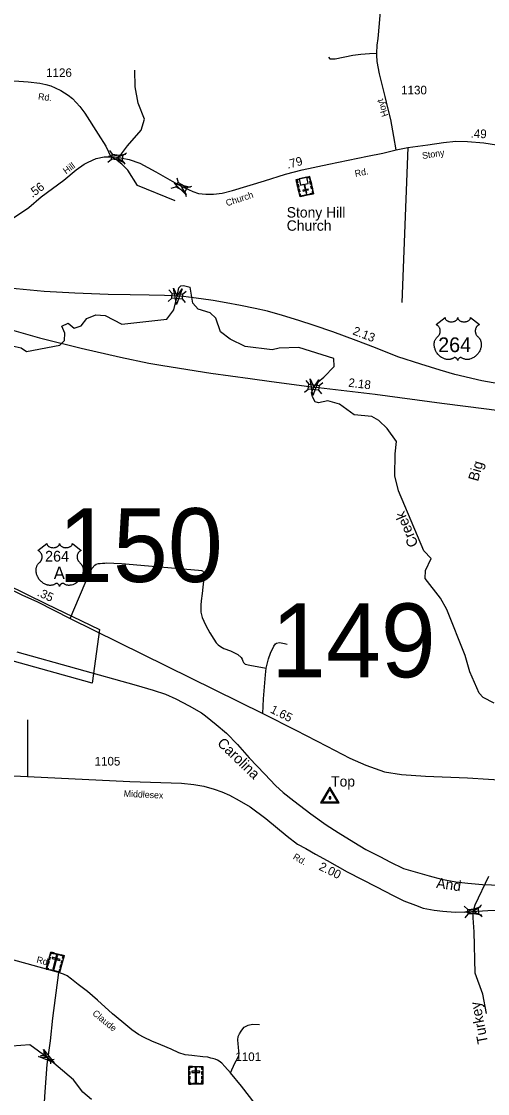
# Model space of a CAD drawing. Extents: x 2220236 to 2384410, y 720751 to 894131.
# Drawn here: x 2241981 to 2248711, y 735017 to 750508 of the extents above; entities that cross this region are included whole.
import ezdxf

# ---------------------------------------------------------------- set-up
doc = ezdxf.new("R2010")
doc.units = 0
doc.layers.add('Default', color=7, linetype='Continuous')

msp = doc.modelspace()

# ---------------------------------------------------------------- linework, layer by layer
at = {"layer": 'Default'}
for p, q in [((2247562, 748687), (2247474, 746445)), ((2243250, 748644), (2243292, 748589)), ((2243442, 748569), (2243497, 748611)), ((2243228, 748477), (2243283, 748519)), ((2243433, 748501), (2243475, 748446)), ((2244222, 748247), (2244242, 748180)), ((2244142, 748099), (2244208, 748118)), ((2244375, 748108), (2244441, 748128)), ((2244342, 748047), (2244361, 747981)), ((2244111, 746631), (2244156, 746579)), ((2244306, 746567), (2244359, 746612)), ((2244098, 746464), (2244150, 746508)), ((2244301, 746498), (2244346, 746446)), ((2246086, 745320), (2246129, 745267)), ((2246279, 745250), (2246333, 745293)), ((2246067, 745153), (2246121, 745196)), ((2246271, 745181), (2246314, 745127)), ((2242068, 740418), (2242067, 739599)), ((2248374, 737723), (2248426, 737678)), ((2248577, 737689), (2248622, 737742)), ((2248387, 737555), (2248432, 737608)), ((2248582, 737621), (2248635, 737576)), ((2242256, 735566), (2242306, 735573)), ((2242302, 735624), (2242306, 735573)), ((2242306, 735573), (2242402, 735499)), ((2242452, 735507), (2242402, 735499)), ((2242407, 735449), (2242402, 735499))]:
    msp.add_line(p, q, dxfattribs=at)
for points in [[(2247393, 748651), (2247358, 748847), (2247313, 749089), (2247274, 749239), (2247232, 749422), (2247150, 749752), (2247119, 749930), (2247114, 750020), (2247114, 750049), (2247118, 750166), (2247130, 750262), (2247150, 750479), (2247164, 750657)], [(2246412, 749991), (2246435, 749970), (2246509, 749968), (2246767, 750023), (2246883, 750035), (2247005, 750044), (2247114, 750049)], [(2244201, 747917), (2243657, 748138), (2243515, 748359), (2243429, 748444), (2243362, 748501), (2243356, 748521), (2243363, 748544), (2243424, 748595), (2243511, 748712), (2243709, 748937), (2243758, 749097), (2243664, 749328), (2243621, 749562), (2243619, 749802)], [(2241257, 749693), (2242077, 749635), (2242248, 749616), (2242334, 749597), (2242403, 749576), (2242469, 749548), (2242548, 749512), (2242657, 749445), (2242719, 749393), (2242824, 749277), (2242897, 749182), (2243088, 748878), (2243197, 748704), (2243273, 748550)], [(2247393, 748651), (2247562, 748687), (2247848, 748723), (2248075, 748759), (2248253, 748776), (2248421, 748773), (2248656, 748755), (2248840, 748724), (2249053, 748693), (2249275, 748650), (2249458, 748628), (2249640, 748626), (2249799, 748628), (2249944, 748631)], [(2240689, 747671), (2240853, 747608), (2240951, 747577), (2241068, 747541), (2241162, 747517), (2241272, 747498), (2241376, 747496), (2241528, 747505), (2241659, 747551), (2241881, 747681), (2242087, 747819), (2242266, 747972), (2242594, 748213), (2242771, 748366), (2242884, 748445), (2242946, 748477), (2243061, 748526), (2243176, 748552), (2243221, 748553), (2243273, 748550)], [(2243273, 748550), (2243373, 748548), (2243435, 748534)], [(2243435, 748534), (2243534, 748512), (2243692, 748462), (2243919, 748336), (2244155, 748201), (2244296, 748125)], [(2244296, 748125), (2244328, 748108), (2244453, 748049), (2244539, 748021), (2244641, 748013), (2244755, 748013), (2244881, 748029), (2245028, 748066), (2245491, 748204), (2245794, 748300), (2246033, 748364), (2246417, 748446), (2246979, 748564), (2247201, 748607), (2247393, 748651)], [(2241636, 745798), (2241802, 745831), (2241977, 745791), (2242053, 745740), (2242535, 745829), (2242601, 745896), (2242608, 746005), (2242566, 746104), (2242657, 746148), (2242741, 746074), (2242841, 746108), (2242923, 746215), (2243056, 746268), (2243189, 746258), (2243432, 746135), (2244081, 746207), (2244180, 746343), (2244229, 746538), (2244255, 746657), (2244282, 746686), (2244319, 746694), (2244419, 746669)], [(2244239, 746539), (2244044, 746549), (2243824, 746555), (2243549, 746560), (2243233, 746562), (2242753, 746581), (2242311, 746605), (2242004, 746637), (2241703, 746666)], [(2247899, 742750), (2247790, 742858), (2247425, 743728), (2247373, 743945), (2247379, 744260), (2247394, 744437), (2247259, 744627), (2247142, 744744), (2247041, 744798), (2246783, 744823), (2246573, 744978), (2246406, 745028), (2246270, 744999), (2246224, 745013), (2246182, 745086), (2246168, 745142), (2246201, 745223), (2246264, 745300), (2246345, 745370), (2246494, 745521), (2246493, 745636), (2245984, 745797), (2245701, 745787), (2245601, 745763), (2245209, 745810), (2244992, 745916), (2244857, 746024), (2244789, 746222), (2244705, 746296), (2244530, 746352), (2244454, 746436), (2244419, 746669)], [(2249119, 745229), (2248630, 745317), (2248239, 745406), (2248028, 745468), (2247746, 745556), (2247415, 745663), (2247093, 745791), (2246813, 745900), (2246478, 746021), (2246209, 746115), (2245987, 746188), (2245752, 746261), (2245532, 746320), (2245353, 746361), (2245144, 746404), (2244935, 746444), (2244747, 746474), (2244574, 746498), (2244467, 746513), (2244320, 746532), (2244239, 746539)], [(2240902, 746353), (2241384, 746197), (2241805, 746062), (2242240, 745936), (2242845, 745786), (2243412, 745656), (2243820, 745573), (2244021, 745539), (2244717, 745428), (2245283, 745351), (2245592, 745306), (2246207, 745225), (2246271, 745217)], [(2246271, 745217), (2247089, 745122), (2248053, 744992), (2248696, 744909), (2249640, 744787), (2250015, 744731), (2250395, 744678), (2250801, 744601), (2251191, 744531)], [(2242684, 741882), (2242970, 742550), (2243000, 742608), (2243039, 742652), (2243059, 742667), (2243095, 742675), (2243117, 742675), (2243153, 742681), (2243183, 742682), (2243211, 742684), (2243317, 742683), (2243427, 742678), (2244539, 742581), (2244579, 742573), (2244593, 742569), (2244605, 742559), (2244613, 742539), (2244618, 742521), (2244618, 742485), (2244614, 742471), (2244588, 742241), (2244575, 742139), (2244569, 742075), (2244572, 741971), (2244589, 741897), (2244636, 741792), (2244674, 741726), (2244703, 741672), (2244757, 741583), (2244792, 741531), (2244822, 741501), (2244856, 741476), (2244902, 741450), (2244997, 741413), (2245047, 741391), (2245105, 741362), (2245151, 741318), (2245167, 741292), (2245178, 741267), (2245188, 741247), (2245196, 741235), (2245210, 741223), (2245280, 741205), (2245514, 741165)], [(2248808, 740659), (2248649, 740741), (2248590, 740804), (2248454, 741112), (2248386, 741346), (2248122, 742011), (2248029, 742177), (2247810, 742457), (2247817, 742575), (2247899, 742750)], [(2241759, 742378), (2242340, 742091), (2243108, 741723), (2243003, 740948), (2242262, 741152), (2241290, 741424)], [(2241759, 742378), (2242340, 742091), (2243108, 741723), (2243003, 740948), (2242262, 741152), (2241290, 741424)], [(2241410, 742459), (2241556, 742415), (2241758, 742336), (2241985, 742224), (2242214, 742120), (2242684, 741882), (2245464, 740507), (2245943, 740267), (2246389, 740039), (2246724, 739864), (2246953, 739760), (2247224, 739668), (2247470, 739628), (2247814, 739605), (2248422, 739578), (2249329, 739522)], [(2241914, 741400), (2243637, 740920), (2243884, 740846), (2244060, 740788), (2244212, 740723), (2244403, 740620), (2244580, 740516), (2244636, 740476), (2244793, 740348), (2244940, 740223), (2245100, 740060), (2245271, 739866), (2245495, 739634), (2245650, 739467), (2245759, 739366), (2245912, 739249), (2246161, 739059), (2246382, 738899)], [(2245514, 741165), (2245547, 741300), (2245577, 741382), (2245624, 741480), (2245651, 741516), (2245661, 741526), (2245709, 741533), (2245753, 741527), (2245779, 741521), (2245819, 741510)], [(2245464, 740507), (2245478, 740723), (2245505, 741069), (2245514, 741165)], [(2241257, 739638), (2242067, 739599), (2243547, 739527), (2244292, 739503), (2244470, 739485), (2244613, 739459), (2244763, 739413), (2244872, 739379), (2244986, 739330), (2245125, 739252), (2245283, 739159), (2245507, 738990), (2245818, 738736), (2245968, 738622), (2246087, 738558), (2246227, 738475), (2246393, 738384), (2246686, 738221), (2247106, 738006), (2247350, 737879), (2247503, 737804), (2247671, 737741), (2247782, 737697), (2247940, 737666), (2248066, 737653), (2248244, 737640), (2248382, 737643), (2248479, 737648)], [(2246382, 738899), (2246553, 738787), (2246778, 738649), (2246955, 738542), (2247166, 738436), (2247302, 738367), (2247495, 738271), (2247665, 738222), (2247866, 738164), (2248044, 738115), (2248252, 738075), (2248428, 738056), (2248640, 738040), (2248898, 738030)], [(2242516, 736767), (2241047, 737169), (2240319, 737376), (2240169, 737417), (2240089, 737443), (2240016, 737472), (2239959, 737503), (2239900, 737557), (2239804, 737674), (2239558, 737980), (2239462, 738120), (2239426, 738177)], [(2248694, 736174), (2248642, 736451), (2248531, 736758), (2248518, 737355), (2248502, 737557), (2248505, 737648), (2248533, 737742), (2248728, 738158)], [(2248479, 737648), (2248713, 737661), (2250174, 737700), (2250316, 737715), (2250539, 737762), (2250640, 737780), (2250840, 737785), (2251009, 737780), (2251146, 737780), (2251317, 737772)], [(2242516, 736767), (2242431, 736106), (2242394, 735778), (2242347, 735438), (2242317, 735041), (2242294, 734669), (2242287, 734500), (2242310, 734363), (2242365, 734139), (2242467, 733772), (2242503, 733603), (2242513, 733503), (2242514, 733421), (2242510, 733250), (2242503, 733018), (2242497, 732690), (2242487, 732513), (2242474, 732086), (2242461, 731816), (2242453, 731638), (2242442, 731378), (2242430, 731200)], [(2245356, 734869), (2245156, 735122), (2245000, 735319), (2244917, 735410), (2244872, 735457), (2244837, 735484), (2244813, 735500), (2244777, 735514), (2244741, 735524), (2244717, 735529), (2244673, 735543), (2244599, 735548), (2244442, 735565), (2244343, 735575), (2244255, 735606), (2244144, 735658), (2243994, 735723), (2243862, 735775), (2243753, 735826), (2243670, 735871), (2243574, 735940), (2243429, 736060), (2243296, 736171), (2243081, 736365), (2242933, 736492), (2242799, 736591), (2242702, 736671), (2242641, 736718), (2242589, 736741), (2242516, 736767)], [(2245000, 735319), (2245062, 735455), (2245098, 735522), (2245119, 735569), (2245124, 735597), (2245121, 735630), (2245115, 735688), (2245109, 735738), (2245105, 735795), (2245109, 735840), (2245127, 735882), (2245153, 735921), (2245178, 735954), (2245198, 735975), (2245224, 735992), (2245255, 736006), (2245317, 736018), (2245419, 736016)], [(2242990, 734930), (2242865, 735038), (2242730, 735217), (2242354, 735536), (2242101, 735722), (2241577, 735684)]]:
    msp.add_lwpolyline(points, dxfattribs=at)
for points in [[(2243467, 748466), (2243242, 748560), (2243484, 748591), (2243363, 748544)], [(2243292, 748589), (2243442, 748570), (2243433, 748500), (2243283, 748519)], [(2246198, 748018), (2246004, 747975), (2245948, 748223), (2246142, 748266)], [(2245980, 748230), (2245983, 748219), (2245962, 748214), (2245970, 748175), (2245959, 748172), (2245948, 748223)], [(2246100, 748257), (2245991, 748233), (2246011, 748144), (2246060, 748155), (2246078, 748076), (2246046, 748069), (2246048, 748058), (2246080, 748065), (2246090, 748024), (2246101, 748026), (2246092, 748068), (2246124, 748075), (2246122, 748086), (2246089, 748078), (2246072, 748158), (2246120, 748169)], [(2246110, 748259), (2246113, 748248), (2246134, 748253), (2246143, 748213), (2246154, 748216), (2246143, 748266)], [(2244361, 748002), (2244185, 748171), (2244422, 748113), (2244292, 748112)], [(2244242, 748180), (2244375, 748108), (2244341, 748046), (2244208, 748118)], [(2245975, 748155), (2245984, 748113), (2245973, 748110), (2245964, 748153)], [(2245989, 748091), (2245999, 748048), (2245988, 748046), (2245978, 748088)], [(2246188, 748060), (2246177, 748058), (2246184, 748026), (2246145, 748018), (2246147, 748007), (2246198, 748018)], [(2246158, 748198), (2246167, 748156), (2246156, 748153), (2246147, 748196)], [(2246172, 748133), (2246182, 748090), (2246171, 748088), (2246161, 748130)], [(2245994, 748017), (2246005, 748019), (2246012, 747988), (2246052, 747997), (2246054, 747986), (2246004, 747975)], [(2246126, 748002), (2246075, 747991), (2246073, 748002), (2246123, 748013)], [(2244156, 746579), (2244306, 746567), (2244301, 746497), (2244150, 746508)], [(2244300, 746647), (2244220, 746416), (2244174, 746656), (2244229, 746538)], [(2248097, 746230), (2248097, 746224), (2248098, 746218), (2248099, 746215), (2248102, 746208), (2248107, 746201), (2248114, 746194), (2248121, 746188), (2248127, 746184), (2248135, 746180), (2248145, 746175), (2248156, 746172), (2248168, 746170), (2248180, 746168), (2248192, 746168), (2248206, 746169), (2248220, 746172), (2248227, 746174), (2248234, 746176), (2248241, 746179), (2248249, 746183), (2248255, 746187), (2248260, 746191), (2248267, 746197), (2248272, 746204), (2248275, 746208), (2248277, 746212), (2248279, 746219), (2248280, 746223), (2248281, 746230), (2248281, 746224), (2248282, 746220), (2248283, 746217), (2248284, 746213), (2248287, 746207), (2248290, 746203), (2248296, 746196), (2248299, 746192), (2248302, 746190), (2248311, 746184), (2248321, 746179), (2248326, 746176), (2248332, 746175), (2248338, 746173), (2248345, 746171), (2248352, 746170), (2248358, 746169), (2248365, 746168), (2248371, 746168), (2248378, 746168), (2248384, 746169), (2248391, 746169), (2248398, 746171), (2248404, 746172), (2248412, 746174), (2248419, 746177), (2248425, 746179), (2248433, 746183), (2248440, 746187), (2248444, 746191), (2248450, 746196), (2248455, 746203), (2248458, 746207), (2248461, 746212), (2248463, 746217), (2248464, 746222), (2248464, 746226), (2248465, 746230), (2248593, 746128), (2248590, 746126), (2248583, 746123), (2248578, 746120), (2248569, 746113), (2248565, 746110), (2248561, 746106), (2248558, 746103), (2248555, 746099), (2248551, 746094), (2248548, 746089), (2248544, 746083), (2248542, 746078), (2248538, 746068), (2248536, 746061), (2248535, 746056), (2248533, 746044), (2248533, 746039), (2248533, 746033), (2248533, 746028), (2248534, 746022), (2248535, 746017), (2248536, 746011), (2248537, 746005), (2248540, 745998), (2248542, 745991), (2248548, 745980), (2248556, 745969), (2248561, 745962), (2248566, 745957), (2248574, 745950), (2248579, 745946), (2248584, 745941), (2248592, 745932), (2248595, 745928), (2248598, 745923), (2248601, 745918), (2248604, 745912), (2248607, 745907), (2248611, 745896), (2248615, 745886), (2248616, 745880), (2248618, 745867), (2248619, 745861), (2248620, 745849), (2248620, 745834), (2248619, 745820), (2248617, 745803), (2248614, 745793), (2248611, 745782), (2248608, 745772), (2248602, 745757), (2248597, 745747), (2248590, 745734), (2248585, 745727), (2248580, 745719), (2248573, 745709), (2248565, 745700), (2248556, 745689), (2248548, 745681), (2248538, 745673), (2248532, 745668), (2248523, 745661), (2248511, 745653), (2248500, 745646), (2248490, 745641), (2248481, 745637), (2248470, 745633), (2248451, 745628), (2248444, 745626), (2248436, 745625), (2248428, 745624), (2248420, 745624), (2248410, 745624), (2248400, 745625), (2248391, 745626), (2248381, 745628), (2248371, 745631), (2248362, 745635), (2248352, 745639), (2248336, 745649), (2248332, 745652), (2248329, 745653), (2248323, 745653), (2248317, 745652), (2248311, 745649), (2248308, 745647), (2248303, 745644), (2248299, 745641), (2248295, 745637), (2248292, 745634), (2248290, 745631), (2248285, 745624), (2248284, 745621), (2248282, 745616), (2248280, 745610), (2248278, 745618), (2248276, 745623), (2248273, 745628), (2248270, 745632), (2248266, 745637), (2248262, 745641), (2248257, 745645), (2248252, 745648), (2248248, 745650), (2248244, 745652), (2248239, 745653), (2248236, 745653), (2248232, 745653), (2248228, 745652), (2248222, 745648), (2248217, 745644), (2248211, 745640), (2248204, 745636), (2248198, 745634), (2248192, 745632), (2248185, 745629), (2248177, 745627), (2248169, 745625), (2248162, 745624), (2248154, 745624), (2248147, 745623), (2248140, 745624), (2248133, 745624), (2248125, 745625), (2248116, 745626), (2248108, 745628), (2248099, 745630), (2248090, 745633), (2248081, 745637), (2248069, 745642), (2248061, 745646), (2248048, 745653), (2248033, 745664), (2248022, 745673), (2248014, 745680), (2248001, 745693), (2247994, 745701), (2247983, 745716), (2247976, 745726), (2247971, 745734), (2247964, 745746), (2247960, 745754), (2247956, 745766), (2247952, 745776), (2247949, 745786), (2247947, 745792), (2247944, 745803), (2247943, 745811), (2247942, 745822), (2247941, 745833), (2247941, 745843), (2247941, 745852), (2247942, 745862), (2247944, 745873), (2247946, 745882), (2247947, 745889), (2247950, 745897), (2247954, 745906), (2247958, 745914), (2247962, 745921), (2247967, 745929), (2247972, 745935), (2247979, 745942), (2247986, 745949), (2247992, 745954), (2247999, 745961), (2248003, 745966), (2248008, 745972), (2248012, 745978), (2248015, 745983), (2248018, 745990), (2248021, 745996), (2248024, 746005), (2248025, 746011), (2248027, 746018), (2248028, 746026), (2248028, 746035), (2248028, 746043), (2248027, 746051), (2248025, 746060), (2248023, 746067), (2248020, 746076), (2248017, 746082), (2248012, 746091), (2248007, 746098), (2248001, 746105), (2247995, 746111), (2247990, 746115), (2247985, 746118), (2247978, 746122), (2247972, 746126), (2247968, 746127)], [(2246276, 745329), (2246186, 745102), (2246151, 745343), (2246201, 745223)], [(2246129, 745267), (2246279, 745250), (2246271, 745180), (2246121, 745196)], [(2242348, 742966), (2242348, 742960), (2242349, 742954), (2242350, 742951), (2242353, 742945), (2242358, 742937), (2242365, 742930), (2242373, 742924), (2242378, 742920), (2242387, 742916), (2242397, 742912), (2242408, 742908), (2242419, 742906), (2242431, 742905), (2242444, 742904), (2242457, 742905), (2242471, 742908), (2242478, 742910), (2242486, 742913), (2242493, 742916), (2242500, 742920), (2242506, 742924), (2242511, 742927), (2242518, 742934), (2242524, 742940), (2242526, 742944), (2242528, 742948), (2242530, 742956), (2242531, 742959), (2242532, 742966), (2242532, 742960), (2242533, 742956), (2242534, 742953), (2242535, 742949), (2242538, 742943), (2242541, 742939), (2242547, 742932), (2242550, 742929), (2242554, 742926), (2242562, 742920), (2242573, 742915), (2242578, 742913), (2242583, 742911), (2242589, 742909), (2242596, 742907), (2242603, 742906), (2242610, 742905), (2242617, 742905), (2242622, 742904), (2242629, 742905), (2242636, 742905), (2242642, 742906), (2242650, 742907), (2242655, 742908), (2242663, 742910), (2242670, 742913), (2242676, 742915), (2242684, 742920), (2242691, 742924), (2242695, 742927), (2242701, 742933), (2242706, 742939), (2242710, 742943), (2242712, 742948), (2242714, 742953), (2242715, 742958), (2242716, 742962), (2242716, 742966), (2242844, 742864), (2242841, 742863), (2242834, 742859), (2242829, 742856), (2242820, 742850), (2242816, 742846), (2242812, 742843), (2242809, 742839), (2242806, 742835), (2242802, 742830), (2242799, 742825), (2242795, 742819), (2242793, 742814), (2242789, 742804), (2242787, 742797), (2242786, 742792), (2242784, 742780), (2242784, 742775), (2242784, 742770), (2242784, 742764), (2242785, 742758), (2242786, 742753), (2242787, 742748), (2242788, 742742), (2242791, 742734), (2242794, 742728), (2242799, 742716), (2242807, 742705), (2242812, 742699), (2242818, 742693), (2242826, 742686), (2242830, 742683), (2242835, 742678), (2242843, 742668), (2242846, 742664), (2242849, 742659), (2242853, 742654), (2242856, 742648), (2242858, 742644), (2242862, 742633), (2242866, 742622), (2242867, 742616), (2242870, 742604), (2242871, 742597), (2242872, 742585), (2242872, 742570), (2242871, 742556), (2242868, 742540), (2242866, 742530), (2242862, 742518), (2242859, 742508), (2242853, 742494), (2242848, 742483), (2242841, 742471), (2242837, 742463), (2242831, 742455), (2242824, 742446), (2242816, 742436), (2242807, 742425), (2242799, 742418), (2242789, 742409), (2242783, 742404), (2242775, 742397), (2242763, 742389), (2242751, 742383), (2242741, 742377), (2242732, 742374), (2242721, 742369), (2242702, 742364), (2242695, 742363), (2242687, 742361), (2242679, 742361), (2242672, 742360), (2242662, 742360), (2242652, 742361), (2242642, 742362), (2242632, 742364), (2242622, 742367), (2242613, 742371), (2242603, 742376), (2242588, 742386), (2242583, 742388), (2242580, 742389), (2242574, 742389), (2242568, 742388), (2242563, 742386), (2242559, 742384), (2242554, 742381), (2242551, 742378), (2242546, 742373), (2242543, 742370), (2242541, 742367), (2242536, 742360), (2242535, 742357), (2242533, 742353), (2242532, 742346), (2242530, 742354), (2242527, 742360), (2242524, 742364), (2242522, 742368), (2242517, 742373), (2242513, 742377), (2242508, 742381), (2242503, 742384), (2242499, 742386), (2242495, 742388), (2242491, 742389), (2242487, 742389), (2242484, 742389), (2242479, 742388), (2242474, 742384), (2242468, 742380), (2242462, 742376), (2242455, 742373), (2242450, 742370), (2242443, 742368), (2242436, 742365), (2242428, 742363), (2242420, 742362), (2242413, 742361), (2242405, 742360), (2242398, 742360), (2242391, 742360), (2242384, 742360), (2242377, 742361), (2242367, 742362), (2242359, 742364), (2242350, 742366), (2242342, 742369), (2242332, 742373), (2242321, 742378), (2242312, 742382), (2242300, 742389), (2242285, 742400), (2242273, 742409), (2242265, 742417), (2242253, 742429), (2242245, 742437), (2242234, 742452), (2242227, 742462), (2242222, 742470), (2242215, 742483), (2242212, 742490), (2242207, 742502), (2242203, 742512), (2242200, 742522), (2242198, 742528), (2242196, 742539), (2242194, 742547), (2242193, 742558), (2242192, 742569), (2242192, 742580), (2242192, 742588), (2242193, 742598), (2242195, 742609), (2242197, 742618), (2242199, 742625), (2242201, 742633), (2242205, 742642), (2242209, 742650), (2242213, 742657), (2242218, 742665), (2242223, 742672), (2242230, 742679), (2242237, 742685), (2242243, 742690), (2242251, 742698), (2242254, 742702), (2242259, 742708), (2242263, 742714), (2242266, 742719), (2242270, 742726), (2242272, 742732), (2242275, 742741), (2242276, 742747), (2242278, 742755), (2242279, 742762), (2242279, 742771), (2242279, 742779), (2242278, 742788), (2242276, 742796), (2242274, 742804), (2242271, 742812), (2242268, 742818), (2242263, 742827), (2242258, 742835), (2242252, 742841), (2242247, 742847), (2242241, 742851), (2242236, 742855), (2242229, 742859), (2242223, 742862), (2242219, 742863)], [(2246568, 739217), (2246434, 739443), (2246301, 739217)], [(2246542, 739229), (2246327, 739229), (2246434, 739411)], [(2246446, 739276), (2246446, 739304), (2246422, 739304), (2246422, 739276)], [(2248623, 737593), (2248384, 737639), (2248614, 737719), (2248505, 737648)], [(2248426, 737678), (2248577, 737690), (2248582, 737619), (2248432, 737608)], [(2242404, 737062), (2242597, 737011), (2242532, 736765), (2242339, 736816)], [(2242393, 737020), (2242404, 737017), (2242412, 737048), (2242452, 737038), (2242454, 737049), (2242404, 737062)], [(2242357, 736884), (2242368, 736925), (2242379, 736923), (2242368, 736881)], [(2242374, 736949), (2242385, 736990), (2242396, 736988), (2242385, 736946)], [(2242426, 736986), (2242422, 736968), (2242535, 736938), (2242540, 736956)], [(2242502, 737006), (2242484, 737011), (2242432, 736815), (2242451, 736810)], [(2242476, 737043), (2242526, 737030), (2242523, 737019), (2242473, 737032)], [(2242586, 736970), (2242575, 736972), (2242583, 737004), (2242544, 737014), (2242547, 737025), (2242597, 737011)], [(2242556, 736902), (2242567, 736944), (2242578, 736941), (2242567, 736899)], [(2242371, 736808), (2242374, 736819), (2242353, 736824), (2242363, 736863), (2242353, 736866), (2242339, 736816)], [(2242398, 736812), (2242480, 736791), (2242477, 736780), (2242395, 736801)], [(2242500, 736774), (2242503, 736785), (2242524, 736779), (2242534, 736818), (2242545, 736815), (2242532, 736765)], [(2242539, 736838), (2242550, 736880), (2242561, 736877), (2242550, 736835)], [(2242301, 735655), (2242452, 735463), (2242225, 735554), (2242354, 735536)], [(2244399, 735409), (2244598, 735409), (2244598, 735154), (2244399, 735154)], [(2244399, 735365), (2244410, 735365), (2244410, 735397), (2244451, 735397), (2244451, 735409), (2244399, 735409)], [(2244473, 735409), (2244525, 735409), (2244525, 735397), (2244473, 735397)], [(2244508, 735379), (2244489, 735379), (2244489, 735176), (2244508, 735176)], [(2244598, 735365), (2244587, 735365), (2244587, 735397), (2244546, 735397), (2244546, 735409), (2244598, 735409)], [(2244399, 735291), (2244399, 735334), (2244410, 735334), (2244410, 735291)], [(2244399, 735224), (2244399, 735267), (2244410, 735267), (2244410, 735224)], [(2244432, 735154), (2244432, 735165), (2244410, 735165), (2244410, 735206), (2244399, 735206), (2244399, 735154)], [(2244440, 735341), (2244440, 735322), (2244557, 735322), (2244557, 735341)], [(2244565, 735154), (2244565, 735165), (2244587, 735165), (2244587, 735206), (2244598, 735206), (2244598, 735154)], [(2244587, 735292), (2244587, 735335), (2244598, 735335), (2244598, 735292)], [(2244587, 735226), (2244587, 735270), (2244598, 735270), (2244598, 735226)], [(2244456, 735165), (2244541, 735165), (2244541, 735154), (2244456, 735154)]]:
    msp.add_lwpolyline(points, close=True, dxfattribs=at)

# ---------------------------------------------------------------- texts
for s, height, p in [('1126', 125, (2242337, 749705)), ('1130', 125, (2247463, 749454)), ('Stony Hill', 150, (2245811, 747675)), ('Church', 150, (2245811, 747484)), ('264', 212.5, (2247998, 745730)), ('150', 1066.3, (2242509, 742409)), ('264', 155, (2242322, 742704)), ('A', 180, (2242447, 742450)), ('149', 1066.3, (2245584, 741032)), ('1105', 125, (2243037, 739757)), ('Top', 150, (2246452, 739453)), ('1101', 125, (2245069, 735487))]:
    msp.add_text(s, height=height, dxfattribs=at).set_placement(p)
for s, height, rotation, p in [('Rd.', 95, 353.3067, (2242217, 749379)), ('Hoyt', 95, 107.5967, (2247278, 749149)), ('.49', 125, 358.1064, (2248464, 748828)), ('.79', 125, 14.9333, (2245826, 748378)), ('Stony', 95, 8.9627, (2247773, 748520)), ('Hill', 95, 36.808, (2242625, 748297)), ('Rd.', 95, 10.9147, (2246803, 748262)), ('.56', 125, 36.4963, (2242138, 747956)), ('Church', 95, 18.4721, (2244950, 747836)), ('2.13', 125, 338.7176, (2246754, 745990)), ('2.18', 125, 353.367, (2246695, 745231)), ('Big', 150, 74.0648, (2248572, 743854)), ('Creek', 150, 112.7575, (2247714, 742949)), ('.35', 125, 335.4976, (2242197, 742215)), ('1.65', 125, 333.4219, (2245563, 740527)), ('Carolina', 150, 316.0973, (2244797, 740066)), ('Middlesex', 95, 357.2534, (2243456, 739306)), ('Rd.', 95, 329.6267, (2245892, 738412)), ('2.00', 125, 333.893, (2246264, 738256)), ('And', 150, 351.5727, (2247964, 737991)), ('Rd.', 95, 345.2678, (2242191, 736911)), ('Turkey', 150, 100.665, (2248717, 735751)), ('Claude', 95, 320.6349, (2242997, 736162))]:
    msp.add_text(s, height=height, rotation=rotation, dxfattribs=at).set_placement(p)

doc.saveas('drawing.dxf')
